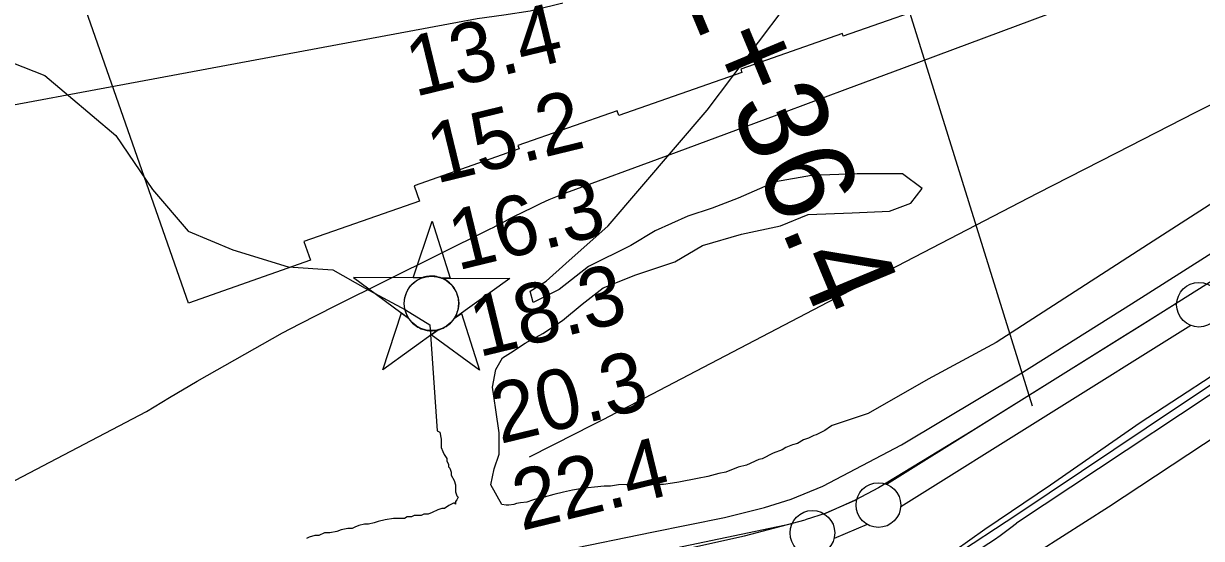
# Model space of a CAD drawing. Extents: x 3445503 to 3483459, y 540493 to 566012.
# Drawn here: x 3472232 to 3473551, y 549267 to 549843 of the extents above; entities that cross this region are included whole.
import ezdxf

# ---------------------------------------------------------------- set-up
doc = ezdxf.new("R2010")
doc.units = 0
for name, color, linetype in [('V-CHAN-NAID', 7, 'Continuous'), ('V-DTCH-CNTR', 7, 'Continuous'), ('V-FLOD-BASE', 7, 'Continuous'), ('V-LEVE-TOET', 7, 'Continuous'), ('V-RIVR-RANG', 7, 'Continuous'), ('V-ROAD-CNTR', 7, 'Continuous'), ('V-RRAP-RVMT', 7, 'Continuous'), ('V-SITE-VEGE', 7, 'Continuous'), ('V-SURV-IDEN', 7, 'Continuous'), ('V-SURV-LINE', 7, 'Continuous'), ('V-TOPO-DPTH', 7, 'Continuous'), ('V-TOPO-MINR', 7, 'Continuous'), ('V-TOPO-SHOR', 7, 'Continuous')]:
    doc.layers.add(name, color=color, linetype=linetype)

msp = doc.modelspace()

# ---------------------------------------------------------------- linework, layer by layer
at = {"layer": 'V-CHAN-NAID'}
for points in [[(3472677.9, 549558.4), (3472668.4, 549558.5), (3472689.5, 549621.9), (3472709.7, 549558.2), (3472700.1, 549558.2), (3472698.5, 549558.8), (3472696.4, 549559.4), (3472694.4, 549559.9), (3472692.4, 549560.2), (3472691.2, 549560.3), (3472689.7, 549560.4), (3472687.9, 549560.4), (3472686.6, 549560.3), (3472684.7, 549560.1), (3472683.3, 549559.9), (3472681.5, 549559.5), (3472680, 549559.1), (3472679, 549558.8)], [(3472677.9, 549558.4), (3472601.4, 549558.9), (3472663, 549513.5), (3472661.9, 549515.4), (3472661.1, 549517.1), (3472660.3, 549519), (3472659.6, 549521.1), (3472659.2, 549522.4), (3472658.8, 549524), (3472658.6, 549525.5), (3472658.4, 549527.1), (3472658.3, 549528.8), (3472658.3, 549530.4), (3472658.4, 549532.5), (3472658.6, 549534.1), (3472659, 549536.3), (3472659.5, 549538.2), (3472660.1, 549540.1), (3472660.7, 549541.8), (3472661.4, 549543.4), (3472662.3, 549544.9), (3472663.3, 549546.6), (3472664.3, 549548.1), (3472665.3, 549549.4), (3472666.3, 549550.5), (3472667.7, 549551.9), (3472668.7, 549552.8), (3472670.4, 549554.2), (3472671.6, 549555.1), (3472673.3, 549556.2), (3472675.1, 549557.1), (3472676.5, 549557.8)], [(3472700.1, 549558.2), (3472776.6, 549557.7), (3472714.4, 549513.2), (3472715.3, 549514.7), (3472716.3, 549516.5), (3472717, 549518.1), (3472717.7, 549520), (3472718.3, 549521.8), (3472718.7, 549523.5), (3472719.1, 549525.5), (3472719.2, 549527), (3472719.4, 549529.3), (3472719.3, 549531.3), (3472719.1, 549533.5), (3472718.9, 549535.3), (3472718.4, 549537.5), (3472717.7, 549539.7), (3472717, 549541.6), (3472716.3, 549543.1), (3472715.3, 549545), (3472714.3, 549546.7), (3472713.1, 549548.4), (3472711.8, 549550), (3472710.5, 549551.3), (3472708.9, 549552.9), (3472707.2, 549554.3), (3472705.5, 549555.5), (3472703.6, 549556.6), (3472702.1, 549557.4)], [(3472696.4, 549500.3), (3472634.2, 549455.7), (3472655.3, 549519.2), (3472663, 549513.5), (3472663.6, 549512.6), (3472665, 549510.7), (3472666.2, 549509.3), (3472667.7, 549507.8), (3472669.1, 549506.5), (3472670.6, 549505.4), (3472672, 549504.4), (3472673.6, 549503.4), (3472675.3, 549502.4), (3472677.1, 549501.6), (3472678.6, 549501.1), (3472680.2, 549500.6), (3472682.4, 549500), (3472684, 549499.7), (3472686, 549499.4), (3472687.5, 549499.3), (3472689.4, 549499.3), (3472691.1, 549499.4), (3472692.8, 549499.6), (3472694.7, 549499.9)], [(3472714.4, 549513.2), (3472722.2, 549518.7), (3472742.4, 549455), (3472688.6, 549494.7), (3472696.4, 549500.3), (3472698, 549500.7), (3472699.7, 549501.3), (3472701.8, 549502.2), (3472703.5, 549503.1), (3472705.4, 549504.2), (3472707.1, 549505.4), (3472708.7, 549506.7), (3472710, 549507.8), (3472711.4, 549509.3), (3472712.6, 549510.7), (3472713.7, 549512.1)]]:
    msp.add_lwpolyline(points, close=True, dxfattribs=at)
msp.add_circle((3472688.8, 549529.9), 30.5, dxfattribs=at)
at = {"layer": 'V-DTCH-CNTR'}
msp.add_lwpolyline([(3473369.5, 549253), (3473446.6, 549302.4), (3473570.6, 549384), (3473691.8, 549466.4), (3473810.2, 549537), (3473825.3, 549546.3)], dxfattribs=at)
at = {"layer": 'V-FLOD-BASE'}
for points in [[(3473695.1, 549638.2), (3473488.2, 549508.3), (3473294.8, 549387.7), (3473189.4, 549323.6), (3473163.2, 549309.6), (3473130.6, 549295.3), (3473107.2, 549287.7)], [(3471587.2, 548693.4), (3471762.8, 548787.5), (3472011.7, 548923), (3472230.7, 549038.8), (3472388.1, 549120.9), (3472414.6, 549133.4), (3472445.8, 549145.9), (3472483.3, 549156.1), (3472565.2, 549173.4), (3472711.2, 549203.9), (3472865.4, 549234), (3472970.3, 549254.6), (3473039.1, 549269.8), (3473107.2, 549287.7)]]:
    msp.add_lwpolyline(points, dxfattribs=at)
at = {"layer": 'V-LEVE-TOET'}
for points in [[(3473126.9, 549325.3), (3473215.1, 549371.8), (3473348, 549451.1), (3473472.5, 549529.3), (3473593.1, 549605.9)], [(3473258, 549241.6), (3473308.4, 549277.3), (3473381.8, 549327), (3473482.2, 549396.5), (3473605.9, 549477)], [(3471541.2, 548704.4), (3471550.2, 548708.3), (3471566.3, 548714.3), (3471594, 548722.9), (3471648.7, 548749.1), (3471770.3, 548811.5), (3471895, 548885.4), (3471980.5, 548930), (3472076.3, 548979.2), (3472159.9, 549024.4), (3472260.9, 549078.8), (3472329.7, 549118.8), (3472415.9, 549160.8), (3472466.7, 549177.3), (3472546.1, 549193.5), (3472642.1, 549215.5), (3472733, 549233.7), (3472837.5, 549253.9), (3472935.5, 549274), (3473016.7, 549290.2), (3473061.8, 549301.5), (3473091.5, 549310.8), (3473126.9, 549325.3)]]:
    msp.add_lwpolyline(points, dxfattribs=at)
at = {"layer": 'V-RIVR-RANG'}
msp.add_line((3473361.6, 549414.8), (3473046.3, 550426.8), dxfattribs=at)
at = {"layer": 'V-ROAD-CNTR'}
msp.add_lwpolyline([(3474303.4, 549915.8), (3473650, 549486.8), (3473343.6, 549283.8)], dxfattribs=at)
msp.add_arc((3472986.1, 549743.9), 582.6, 283.9627, 307.851, dxfattribs=at)
at = {"layer": 'V-RRAP-RVMT'}
for p, q in [((3472416.7, 549530.2), (3472249, 550008.9)), ((3473277.3, 549873.5), (3473149.8, 549828.9)), ((3473148.8, 549832), (3473035, 549792.1)), ((3473149.8, 549828.9), (3473148.8, 549832)), ((3473035, 549792.1), (3473036.3, 549788.4)), ((3473036.3, 549788.4), (3472898.7, 549740.1)), ((3472896.8, 549745.5), (3472785.6, 549706.5)), ((3472898.7, 549740.1), (3472896.8, 549745.5)), ((3472786.9, 549702.8), (3472669.3, 549661.5)), ((3472785.6, 549706.5), (3472786.9, 549702.8)), ((3472669.3, 549661.5), (3472675.3, 549644.4)), ((3472675.3, 549644.4), (3472546, 549599.1)), ((3472546, 549599.1), (3472553.4, 549578.1)), ((3472553.4, 549578.1), (3472416.7, 549530.2))]:
    msp.add_line(p, q, dxfattribs=at)
at = {"layer": 'V-SITE-VEGE'}
for points in [[(3473639.1, 549690.9), (3473491.6, 549596.3), (3473321, 549486.2), (3473244.9, 549445.2), (3473177.6, 549406.5), (3473137.3, 549393.1), (3473135.5, 549392.2), (3473129.3, 549387.5), (3473125.5, 549385.9), (3473119.3, 549382.8), (3473117, 549382), (3473110.8, 549378.9), (3473105.4, 549377.3), (3473098.5, 549373.3), (3473093.1, 549371.8), (3473085.4, 549368.6), (3473081.5, 549366.2), (3473071.5, 549362.3), (3473059.1, 549356), (3473055.3, 549355.2), (3473041.4, 549348.9), (3473032.1, 549346.5), (3473018.2, 549341), (3473010.5, 549339.4), (3472998.1, 549336.2), (3472986.5, 549333.8), (3472965.7, 549329.7), (3472958.7, 549328.9), (3472948.6, 549327.3), (3472941.7, 549327.2), (3472932.4, 549327.9), (3472925.4, 549327.1), (3472898.3, 549326.9), (3472889.1, 549325.2), (3472882.1, 549325.2), (3472871.3, 549324.3), (3472864.3, 549323.5), (3472853.5, 549321.9), (3472846.5, 549321), (3472836.5, 549318.6), (3472825.6, 549316.2), (3472814.8, 549313), (3472807.9, 549311.4), (3472801.7, 549309.8), (3472795.5, 549307.5), (3472788.6, 549306.6), (3472783.9, 549305.8), (3472780.8, 549305), (3472775.4, 549304.2), (3472772.3, 549304.2), (3472767.7, 549304.9), (3472755.3, 549326.7), (3472759, 549344.9), (3472764.4, 549361.3), (3472764.4, 549385), (3472760.8, 549410.6), (3472757.2, 549436.1), (3472760.8, 549456.1), (3472768.1, 549468.9), (3472777.2, 549474.4), (3472793.6, 549485.3), (3472813.6, 549496.2), (3472835.5, 549510.8), (3472857.4, 549529), (3472881, 549547.3), (3472917.5, 549561.9), (3472961.2, 549576.4), (3472992.2, 549594.7), (3473035.9, 549607.4), (3473079.6, 549616.5), (3473110.6, 549629.3), (3473159.8, 549631.1), (3473201.7, 549632.9), (3473225.4, 549642.1), (3473238.1, 549658.5), (3473216.2, 549674.9), (3473165.2, 549674.9), (3473114.2, 549673), (3473074.1, 549665.8), (3473032.2, 549647.5), (3473003.1, 549636.6), (3472975.8, 549627.5), (3472939.3, 549611.1), (3472912, 549594.7), (3472864.6, 549571), (3472831.8, 549545.5), (3472802.7, 549530.9), (3472799.1, 549543.6), (3472817.3, 549554.6), (3472839.1, 549574.6), (3472886.5, 549616.6), (3472997.5, 549746.1), (3473083.7, 549860.2)], [(3471537.3, 549644.4), (3471595.9, 549709), (3471651.1, 549743.5), (3471697.7, 549767.6), (3471754.6, 549779.7), (3471839.1, 549798.7), (3471977.2, 549808.6), (3472097.2, 549807.3), (3472193.8, 549809.1), (3472255.9, 549784.9), (3472335.2, 549717.6), (3472376.6, 549657.2), (3472416.3, 549610.6), (3472466.3, 549589.9), (3472528.4, 549570.9), (3472578.4, 549567.5), (3472614.6, 549546.8), (3472659.5, 549522.6), (3472686.9, 549505.8)], [(3472686.9, 549505.8), (3472695, 549387.2), (3472698.1, 549385.7), (3472699.7, 549377.9), (3472699.8, 549368.6), (3472701.4, 549364), (3472703, 549360.9), (3472706.1, 549356.3), (3472706.1, 549353.2), (3472707.7, 549350.1), (3472707.7, 549347), (3472709.3, 549345.5), (3472710.9, 549340.9), (3472710.9, 549337.8), (3472714, 549331.6), (3472715.6, 549327), (3472715.7, 549319.2), (3472717.3, 549314.6), (3472718.8, 549313), (3472717.3, 549309.9), (3472715.8, 549308.4), (3472715.8, 549305.3), (3472714.2, 549306.8), (3472708.1, 549303.7), (3472703.4, 549300.5), (3472700.3, 549300.5), (3472695.7, 549298.9), (3472689.5, 549295.8), (3472684.9, 549294.2), (3472680.3, 549294.2), (3472677.2, 549292.6), (3472674.1, 549292.6), (3472669.4, 549292.5), (3472666.4, 549291), (3472661.7, 549290.9), (3472658.6, 549289.3), (3472646.2, 549289.2), (3472637, 549287.6), (3472629.2, 549286), (3472624.6, 549284.4), (3472618.4, 549282.8), (3472613.8, 549282.8), (3472607.6, 549281.2), (3472603, 549279.6), (3472599.9, 549278), (3472595.2, 549278), (3472587.5, 549276.4), (3472582.9, 549274.8), (3472575.1, 549273.2), (3472568.9, 549273.1), (3472562.8, 549270), (3472558.1, 549270), (3472552, 549268.4), (3472548.9, 549266.8)]]:
    msp.add_lwpolyline(points, dxfattribs=at)
at = {"layer": 'V-SURV-LINE'}
for points in [[(3473198.2, 549327.5), (3473523.1, 549530.5)], [(3473198.2, 549327.5), (3473523.1, 549530.5)], [(3473539, 549505.1), (3473214.1, 549302.1)], [(3473539, 549505.1), (3473214.1, 549302.1)], [(3473127.9, 549294.6), (3473165, 549310.3)], [(3473127.9, 549294.6), (3473165, 549310.3)], [(3472455.7, 549150.6), (3473092.6, 549283.7)], [(3472455.7, 549150.6), (3473092.6, 549283.7)], [(3473176.6, 549282.6), (3473139.5, 549267)], [(3473176.6, 549282.6), (3473139.5, 549267)]]:
    msp.add_lwpolyline(points, dxfattribs=at)
for centre in [(3473548, 549528.4), (3473189.2, 549304.2), (3473115.3, 549273.1)]:
    msp.add_circle(centre, 25, dxfattribs=at)
at = {"layer": 'V-TOPO-DPTH'}
msp.add_lwpolyline([(3470939.3, 549539.2), (3471769.3, 549665.4), (3471777.2, 549668.2), (3471785.3, 549670.6), (3471793.4, 549672.8), (3472740, 549848.7), (3472769.7, 549852.9), (3472799.3, 549857.4), (3473865.4, 550117)], dxfattribs=at)
at = {"layer": 'V-TOPO-MINR'}
for points in [[(3470939.3, 549539.2), (3471769.3, 549665.4), (3471777.2, 549668.2), (3471785.3, 549670.6), (3471793.4, 549672.8), (3472740, 549848.7), (3472769.7, 549852.9), (3472799.3, 549857.4), (3473865.4, 550117)], [(3471945, 549186.8), (3472369.7, 549408.9), (3472395.4, 549424.5), (3472426.3, 549443), (3472522.1, 549497), (3472541.5, 549507.2), (3472561.1, 549517.2), (3472580.8, 549527.1), (3472754.6, 549613.2), (3472757.9, 549614.9), (3472761.1, 549616.5), (3472764.3, 549618.2), (3472767.5, 549620), (3472770.7, 549621.7), (3472773.9, 549623.4), (3472777.1, 549625.1), (3472780.4, 549626.7), (3472802.5, 549637.7), (3472811.5, 549642), (3472820.6, 549646.1), (3472829.8, 549649.9), (3472839.1, 549653.5), (3472953.1, 549695.5), (3473019.4, 549720), (3473085.8, 549744.6), (3473152.1, 549769.2), (3473218.4, 549793.9), (3473826.8, 550020.7)], [(3472798.5, 549358.2), (3472850.7, 549384.7), (3472865.9, 549392.4), (3472881, 549400.1), (3472896.1, 549407.9), (3472911.1, 549415.7), (3473190.3, 549561.4), (3473278.7, 549607.3), (3473367.2, 549653.1), (3473455.9, 549698.5), (3473544.7, 549743.8), (3473619.5, 549781.7)]]:
    msp.add_lwpolyline(points, dxfattribs=at)
at = {"layer": 'V-TOPO-SHOR'}
msp.add_lwpolyline([(3474077.8, 549778.2), (3473923.8, 549677.8), (3473713.6, 549539.3), (3473525, 549414.7), (3473344.2, 549293.2), (3473271.4, 549245.7), (3473241.9, 549226.3), (3473222.1, 549217), (3473177.2, 549199.3), (3473082, 549171.4)], dxfattribs=at)

# ---------------------------------------------------------------- texts
at = {"layer": 'V-RIVR-RANG'}
for s, p in [('13.4', (3472670, 549760.8)), ('15.2', (3472693.8, 549663.7)), ('16.3', (3472717.7, 549566.6)), ('18.3', (3472741.6, 549469.5)), ('20.3', (3472765.5, 549372.4)), ('22.4', (3472789.4, 549275.3))]:
    msp.add_text(s, height=67, rotation=13.6783, dxfattribs=at).set_placement(p)
at = {"layer": 'V-SURV-IDEN'}
msp.add_text('1382+36.4', height=100, rotation=292.5931, dxfattribs=at).set_placement((3472878.2, 550098.1))

doc.saveas('drawing.dxf')
